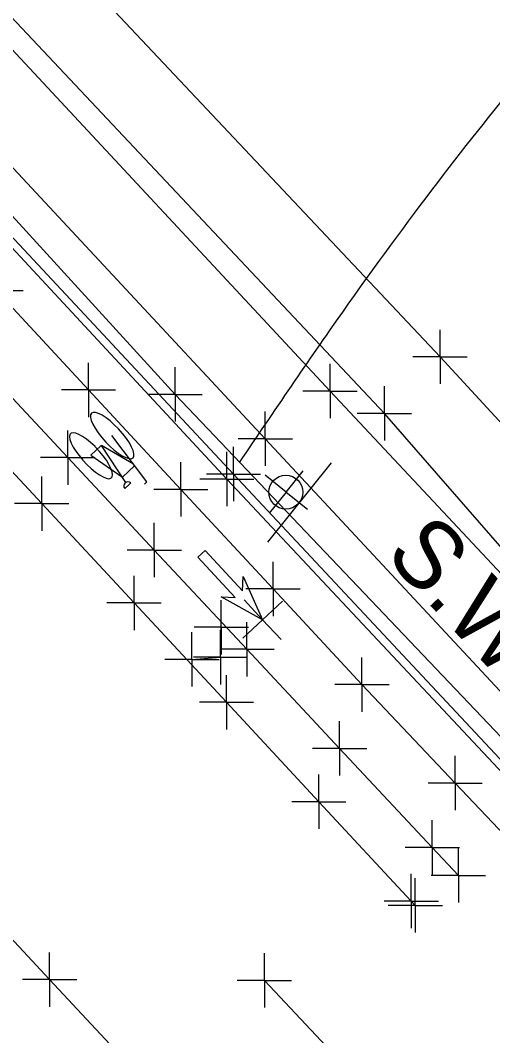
# Model space of a CAD drawing. Extents: x 0 to 1944463, y 0 to 420651.
# Drawn here: x 1943687.2 to 1943722, y 416958.1 to 417032.9 of the extents above; entities that cross this region are included whole.
import ezdxf

# ---------------------------------------------------------------- set-up
doc = ezdxf.new("R2010")
doc.units = 0
for name, color, linetype in [('SUR - DTM - Breaklines', 7, 'Continuous'), ('SUR - DTM - Breaklines - Points - Locators', 7, 'Continuous'), ('SUR - PROPERTY - Property Lines', 7, 'Continuous'), ('SUR - TR-CTRL - Pavement Marking', 7, 'Continuous'), ('SUR - TR-CTRL - Pavement Marking - Points - Locators', 7, 'Continuous'), ('SUR - TR-CTRL - Signs and Devices', 7, 'Continuous'), ('SUR - TR-CTRL - Signs and Devices - Points - Locators', 7, 'Continuous'), ('SUR - TRAN - Features', 7, 'Continuous'), ('SUR - TRAN - Features - Points - Locators', 7, 'Continuous'), ('SUR - TRAN - Features Text', 7, 'Continuous'), ('SUR - TRAN - Roads', 7, 'Continuous'), ('SUR - TRAN - Roads Text', 7, 'Continuous'), ('SUR - UTL - Water', 7, 'Continuous'), ('SUR - UTL - Water - Points - Locators', 7, 'Continuous'), ('SUR - UTL - Water Text', 7, 'Continuous')]:
    doc.layers.add(name, color=color, linetype=linetype)

msp = doc.modelspace()

# ---------------------------------------------------------------- linework, layer by layer
at = {"layer": 'SUR - DTM - Breaklines'}
for points in [[(1943783.807, 417052.199), (1943780.542, 417004.601), (1943779.213, 416989.031), (1943776.981, 416981.358), (1943762.371, 416972.888), (1943751.859, 416974.896), (1943741.512, 416982.766), (1943718.161, 417008.084), (1943685.342, 417042.903), (1943654.02, 417077.164), (1943664.758, 417124.782), (1943668.661, 417143.414)], [(1943733.578, 416981.529), (1943714.058, 417003.915), (1943681.394, 417038.588), (1943646.389, 417076.862)], [(1943739.711, 416964.705), (1943733.872, 416967.213), (1943731.829, 416968.566), (1943702.93, 416999.443), (1943684.687, 417018.925), (1943683.823, 417020.847), (1943684.014, 417022.491), (1943684.826, 417023.711)]]:
    msp.add_lwpolyline(points, dxfattribs=at)
at = {"layer": 'SUR - DTM - Breaklines - Points - Locators'}
for p, q in [((1943718.161, 417008.084), (1943718.161, 417010.084)), ((1943718.161, 417008.084), (1943716.161, 417008.084)), ((1943718.161, 417008.084), (1943720.161, 417008.084)), ((1943718.161, 417008.084), (1943718.161, 417006.084)), ((1943714.058, 417003.915), (1943714.058, 417005.915)), ((1943714.058, 417003.915), (1943712.058, 417003.915)), ((1943714.058, 417003.915), (1943716.058, 417003.915)), ((1943714.058, 417003.915), (1943714.058, 417001.915)), ((1943702.93, 416999.443), (1943702.93, 417001.443)), ((1943702.93, 416999.443), (1943700.93, 416999.443)), ((1943702.93, 416999.443), (1943704.93, 416999.443)), ((1943702.93, 416999.443), (1943702.93, 416997.443))]:
    msp.add_line(p, q, dxfattribs=at)
at = {"layer": 'SUR - PROPERTY - Property Lines'}
for p, q in [((1943685.43, 417012.969), (1943687.43, 417012.969)), ((1943692.236, 417005.643), (1943692.236, 417007.643)), ((1943692.236, 417005.643), (1943690.236, 417005.643)), ((1943692.236, 417005.643), (1943694.236, 417005.643)), ((1943692.236, 417005.643), (1943692.236, 417003.643)), ((1943699.042, 416998.316), (1943699.042, 417000.316)), ((1943699.042, 416998.316), (1943697.042, 416998.316)), ((1943699.042, 416998.316), (1943701.042, 416998.316)), ((1943699.042, 416998.316), (1943699.042, 416996.316)), ((1943705.848, 416990.99), (1943705.848, 416992.99)), ((1943705.848, 416990.99), (1943703.848, 416990.99)), ((1943705.848, 416990.99), (1943707.848, 416990.99)), ((1943705.848, 416990.99), (1943705.848, 416988.99)), ((1943712.395, 416983.943), (1943712.395, 416985.943)), ((1943712.395, 416983.943), (1943710.395, 416983.943)), ((1943712.395, 416983.943), (1943714.395, 416983.943)), ((1943712.395, 416983.943), (1943712.395, 416981.943)), ((1943719.275, 416976.686), (1943719.275, 416978.686)), ((1943719.275, 416976.686), (1943717.275, 416976.686)), ((1943719.275, 416976.686), (1943721.275, 416976.686)), ((1943719.275, 416976.686), (1943719.275, 416974.686))]:
    msp.add_line(p, q, dxfattribs=at)
at = {"layer": 'SUR - TR-CTRL - Pavement Marking'}
for p, q in [((1943696.528, 416998.869), (1943693.964, 417002.277)), ((1943692.4, 417000.828), (1943693.183, 417001.553)), ((1943694.984, 416998.833), (1943693.199, 417001.552)), ((1943695.545, 417000.176), (1943693.199, 417001.552)), ((1943692.4, 417000.828), (1943694.736, 416999.211)), ((1943695.64, 417000.049), (1943694.736, 416999.211)), ((1943695.214, 416998.661), (1943694.905, 416998.374)), ((1943695.226, 416998.671), (1943695.214, 416998.661)), ((1943695.354, 416998.79), (1943695.226, 416998.671)), ((1943696.528, 416998.869), (1943696.358, 416998.713)), ((1943700.303, 416993.331), (1943700.838, 416993.827)), ((1943700.838, 416993.827), (1943703.593, 416990.853)), ((1943703.059, 416990.357), (1943700.303, 416993.331)), ((1943703.593, 416990.853), (1943703.633, 416991.899)), ((1943703.633, 416991.899), (1943705.075, 416988.717)), ((1943705.075, 416988.717), (1943702.013, 416990.397)), ((1943702.013, 416990.397), (1943703.059, 416990.357))]:
    msp.add_line(p, q, dxfattribs=at)
for points in [[(1943581.298, 417112.609), (1943588.124, 417105.301), (1943594.95, 417097.993), (1943601.776, 417090.685), (1943608.602, 417083.377), (1943615.428, 417076.07), (1943622.255, 417068.762), (1943627.48, 417063.167), (1943634.292, 417055.846), (1943641.104, 417048.525), (1943647.916, 417041.204), (1943654.727, 417033.882), (1943661.539, 417026.561), (1943668.351, 417019.24), (1943675.163, 417011.919), (1943681.975, 417004.598), (1943688.786, 416997.276), (1943695.598, 416989.955), (1943702.41, 416982.634), (1943709.222, 416975.313), (1943716.033, 416967.992), (1943716.328, 416967.675)], [(1943550.497, 417111.213), (1943557.317, 417103.9), (1943564.137, 417096.586), (1943570.957, 417089.273), (1943577.778, 417081.96), (1943584.598, 417074.646), (1943591.418, 417067.333), (1943598.176, 417060.086), (1943604.988, 417052.765), (1943611.799, 417045.443), (1943618.611, 417038.122), (1943625.423, 417030.801), (1943632.234, 417023.479), (1943639.046, 417016.158), (1943645.857, 417008.837), (1943652.669, 417001.515), (1943655.246, 416998.746), (1943662.07, 416991.437), (1943668.895, 416984.128), (1943675.72, 416976.819), (1943682.545, 416969.51), (1943689.369, 416962.201), (1943696.194, 416954.892)], [(1943699.862, 416985.797), (1943701.97, 416985.953), (1943702.022, 416988.157)], [(1943705.209, 416962.15), (1943712.052, 416954.858), (1943712.53, 416954.348)]]:
    msp.add_lwpolyline(points, dxfattribs=at)
msp.add_arc((1943695.141, 416998.57), 0.306, 45.99317, 219.63705, dxfattribs=at)
for centre, major_axis, ratio, start_param, end_param in [((1943693.984, 417002.285), (1.53, -1.651), 0.298889, 1.386374, 7.660383), ((1943692.424, 417000.802), (1.512, -1.631), 0.302542, 1.700921, 7.971867), ((1943693.984, 417002.285), (1.53, -1.651), 0.298889, 1.377198, 1.386374), ((1943692.424, 417000.802), (1.512, -1.631), 0.302542, 1.688682, 1.700921)]:
    msp.add_ellipse(centre, major_axis=major_axis, ratio=ratio, start_param=start_param, end_param=end_param, dxfattribs=at)
at = {"layer": 'SUR - TR-CTRL - Pavement Marking - Points - Locators'}
for p, q in [((1943688.786, 416997.276), (1943688.786, 416999.276)), ((1943688.786, 416997.276), (1943686.786, 416997.276)), ((1943688.786, 416997.276), (1943690.786, 416997.276)), ((1943688.786, 416997.276), (1943688.786, 416995.276)), ((1943695.598, 416989.955), (1943695.598, 416991.955)), ((1943695.598, 416989.955), (1943693.598, 416989.955)), ((1943695.598, 416989.955), (1943697.598, 416989.955)), ((1943695.598, 416989.955), (1943695.598, 416987.955)), ((1943702.022, 416988.157), (1943702.022, 416990.157)), ((1943705.075, 416988.717), (1943703.716, 416990.184)), ((1943705.075, 416988.717), (1943706.542, 416990.076)), ((1943702.022, 416988.157), (1943700.022, 416988.157)), ((1943702.022, 416988.157), (1943704.022, 416988.157)), ((1943702.022, 416988.157), (1943702.022, 416986.157)), ((1943705.075, 416988.717), (1943703.608, 416987.358)), ((1943705.075, 416988.717), (1943706.434, 416987.25)), ((1943699.862, 416985.797), (1943699.862, 416987.797)), ((1943701.97, 416985.953), (1943701.97, 416987.953)), ((1943701.97, 416985.953), (1943699.97, 416985.953)), ((1943701.97, 416985.953), (1943703.97, 416985.953)), ((1943701.97, 416985.953), (1943701.97, 416983.953)), ((1943699.862, 416985.797), (1943697.862, 416985.797)), ((1943699.862, 416985.797), (1943701.862, 416985.797)), ((1943699.862, 416985.797), (1943699.862, 416983.797)), ((1943702.41, 416982.634), (1943702.41, 416984.634)), ((1943702.41, 416982.634), (1943700.41, 416982.634)), ((1943702.41, 416982.634), (1943704.41, 416982.634)), ((1943702.41, 416982.634), (1943702.41, 416980.634)), ((1943709.222, 416975.313), (1943709.222, 416977.313)), ((1943709.222, 416975.313), (1943707.222, 416975.313)), ((1943709.222, 416975.313), (1943711.222, 416975.313)), ((1943709.222, 416975.313), (1943709.222, 416973.313)), ((1943716.033, 416967.992), (1943716.033, 416969.992)), ((1943716.328, 416967.675), (1943716.328, 416969.675)), ((1943716.033, 416967.992), (1943714.033, 416967.992)), ((1943716.033, 416967.992), (1943718.033, 416967.992)), ((1943716.033, 416967.992), (1943716.033, 416965.992)), ((1943716.328, 416967.675), (1943714.328, 416967.675)), ((1943716.328, 416967.675), (1943718.328, 416967.675)), ((1943716.328, 416967.675), (1943716.328, 416965.675)), ((1943689.369, 416962.201), (1943689.369, 416964.201)), ((1943705.209, 416962.15), (1943705.209, 416964.15)), ((1943689.369, 416962.201), (1943687.369, 416962.201)), ((1943689.369, 416962.201), (1943691.369, 416962.201)), ((1943689.369, 416962.201), (1943689.369, 416960.201)), ((1943705.209, 416962.15), (1943703.209, 416962.15)), ((1943705.209, 416962.15), (1943707.209, 416962.15)), ((1943705.209, 416962.15), (1943705.209, 416960.15))]:
    msp.add_line(p, q, dxfattribs=at)
at = {"layer": 'SUR - TR-CTRL - Signs and Devices'}
msp.add_line((1943710.126, 417000.272), (1943705.423, 416994.431), dxfattribs=at)
msp.add_circle((1943706.787, 416998.119), 1.25, dxfattribs=at)
at = {"layer": 'SUR - TR-CTRL - Signs and Devices - Points - Locators'}
for q in [(1943705.263, 416999.374), (1943708.075, 416999.677), (1943705.566, 416996.562), (1943708.379, 416996.865)]:
    msp.add_line((1943706.821, 416998.119), q, dxfattribs=at)
at = {"layer": 'SUR - TRAN - Features'}
for points in [[(1943587.024, 417111.249), (1943593.873, 417103.962), (1943600.721, 417096.675), (1943607.569, 417089.388), (1943614.417, 417082.101), (1943621.266, 417074.814), (1943628.114, 417067.527), (1943634.962, 417060.24), (1943636.052, 417059.081), (1943642.884, 417051.779), (1943649.716, 417044.477), (1943656.548, 417037.174), (1943663.381, 417029.872), (1943670.213, 417022.57), (1943677.045, 417015.268), (1943683.877, 417007.966), (1943690.71, 417000.664), (1943697.09, 416993.845), (1943703.922, 416986.543), (1943710.755, 416979.241), (1943717.587, 416971.939), (1943719.511, 416969.883)], [(1943738.63, 416975.053), (1943710.045, 417005.565), (1943644.857, 417075.549)], [(1943739.518, 416964.251), (1943733.49, 416966.804), (1943731.671, 416968.063), (1943730.968, 416968.673), (1943702.436, 416999.078), (1943684.329, 417018.555), (1943683.297, 417020.994), (1943683.504, 417022.63), (1943684.229, 417023.839)], [(1943731.913, 416968.711), (1943734.199, 416971.01), (1943705.274, 417002.046), (1943685.046, 417023.729)]]:
    msp.add_lwpolyline(points, dxfattribs=at)
at = {"layer": 'SUR - TRAN - Features - Points - Locators'}
for p, q in [((1943710.045, 417005.565), (1943710.045, 417007.565)), ((1943710.045, 417005.565), (1943708.045, 417005.565)), ((1943710.045, 417005.565), (1943712.045, 417005.565)), ((1943710.045, 417005.565), (1943710.045, 417003.565)), ((1943705.274, 417002.046), (1943705.274, 417004.046)), ((1943690.71, 417000.664), (1943690.71, 417002.664)), ((1943705.274, 417002.046), (1943703.274, 417002.046)), ((1943705.274, 417002.046), (1943707.274, 417002.046)), ((1943705.274, 417002.046), (1943705.274, 417000.046)), ((1943702.436, 416999.078), (1943702.436, 417001.078)), ((1943690.71, 417000.664), (1943688.71, 417000.664)), ((1943690.71, 417000.664), (1943692.71, 417000.664)), ((1943690.71, 417000.664), (1943690.71, 416998.664)), ((1943702.436, 416999.078), (1943700.436, 416999.078)), ((1943702.436, 416999.078), (1943704.436, 416999.078)), ((1943702.436, 416999.078), (1943702.436, 416997.078)), ((1943697.09, 416993.845), (1943697.09, 416995.845)), ((1943697.09, 416993.845), (1943695.09, 416993.845)), ((1943697.09, 416993.845), (1943699.09, 416993.845)), ((1943697.09, 416993.845), (1943697.09, 416991.845)), ((1943703.922, 416986.543), (1943703.922, 416988.543)), ((1943703.922, 416986.543), (1943701.922, 416986.543)), ((1943703.922, 416986.543), (1943705.922, 416986.543)), ((1943703.922, 416986.543), (1943703.922, 416984.543)), ((1943710.755, 416979.241), (1943710.755, 416981.241)), ((1943710.755, 416979.241), (1943708.755, 416979.241)), ((1943710.755, 416979.241), (1943712.755, 416979.241)), ((1943710.755, 416979.241), (1943710.755, 416977.241)), ((1943717.587, 416971.939), (1943717.587, 416973.939)), ((1943717.587, 416971.939), (1943715.587, 416971.939)), ((1943717.587, 416971.939), (1943719.587, 416971.939)), ((1943717.587, 416971.939), (1943717.587, 416969.939)), ((1943719.511, 416969.883), (1943719.511, 416971.883)), ((1943719.511, 416969.883), (1943717.511, 416969.883)), ((1943719.511, 416969.883), (1943721.511, 416969.883)), ((1943719.511, 416969.883), (1943719.511, 416967.883))]:
    msp.add_line(p, q, dxfattribs=at)
at = {"layer": 'SUR - TRAN - Roads'}
msp.add_lwpolyline([(1943595.376, 417109.47), (1943602.203, 417102.163), (1943609.031, 417094.857), (1943615.858, 417087.55), (1943622.377, 417080.574), (1943629.205, 417073.268), (1943636.032, 417065.961), (1943642.86, 417058.655), (1943649.687, 417051.348), (1943656.515, 417044.042), (1943663.342, 417036.735), (1943665.012, 417034.948), (1943671.818, 417027.622), (1943678.624, 417020.296), (1943685.43, 417012.969), (1943692.236, 417005.643), (1943699.042, 416998.316), (1943705.848, 416990.99), (1943712.395, 416983.943), (1943719.275, 416976.686), (1943726.155, 416969.429)], dxfattribs=at)
at = {"layer": 'SUR - UTL - Water'}
msp.add_lwpolyline([(1943736.135, 416965.92), (1943698.624, 417005.311), (1943662.806, 417044.529), (1943623.489, 417086.598), (1943587.47, 417125.24), (1943551.365, 417163.713), (1943514.775, 417202.787), (1943477.504, 417242.514), (1943442.359, 417279.468), (1943414.803, 417309.892), (1943402.764, 417322.345)], dxfattribs=at)
at = {"layer": 'SUR - UTL - Water - Points - Locators'}
for q in [(1943698.624, 417007.311), (1943696.624, 417005.311), (1943700.624, 417005.311), (1943698.624, 417003.311)]:
    msp.add_line((1943698.624, 417005.311), q, dxfattribs=at)
at = {"layer": 'SUR - UTL - Water Text'}
msp.add_open_spline([(1943870.249, 417045.628), (1943772.694, 417014.048), (1943749.453, 417069.458), (1943703.356, 417000.309)], degree=2, dxfattribs=at)

# ---------------------------------------------------------------- texts
at = {"layer": 'SUR - TRAN - Features Text'}
msp.add_text('S.W.', height=5, rotation=312.98332, dxfattribs=at).set_placement((1943713.983, 416993.463))
at = {"layer": 'SUR - TRAN - Roads Text'}
msp.add_text('SR-2 (US-41) (HILLSBORO BLVD.) (ASP.)', height=5.99999, rotation=313.22626, dxfattribs=at).set_placement((1943589.28, 417013.519))

doc.saveas('drawing.dxf')
